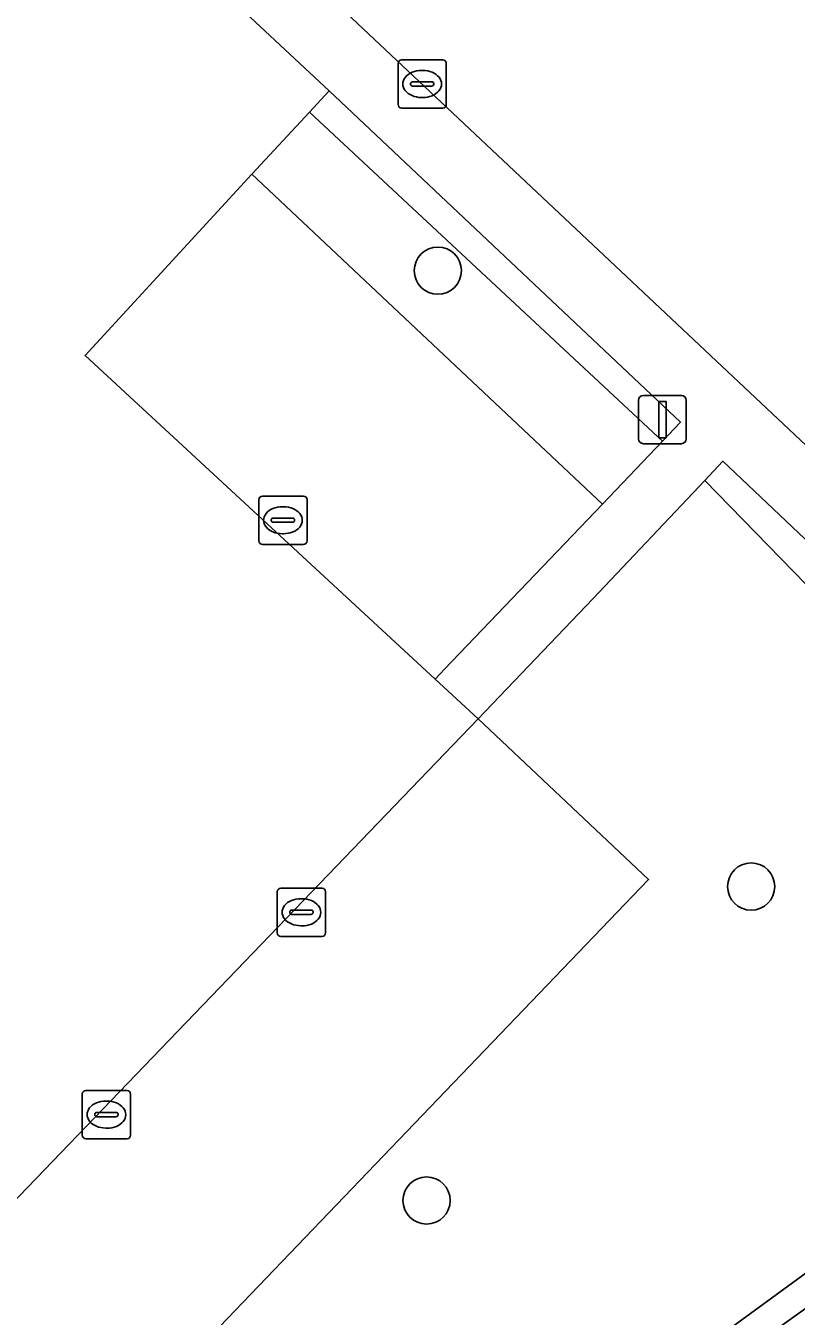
# Model space of a CAD drawing. Extents: x 159039 to 160102, y 381214 to 382524.
# Drawn here: x 159498.7 to 159514.67, y 381571.7 to 381598.42 of the extents above; entities that cross this region are included whole.
import ezdxf

# ---------------------------------------------------------------- set-up
doc = ezdxf.new("R2010")
doc.units = 0
for name, color, linetype in [('IMGEO_Boom', 7, 'Continuous'), ('IMGEO_Groenvoorziening', 7, 'Continuous'), ('IMGEO_Haag', 7, 'Continuous'), ('IMGEO_Kolk', 7, 'Continuous'), ('IMGEO_Lichtmast', 7, 'Continuous'), ('IMGEO_Parkeervlak_open', 7, 'Continuous'), ('IMGEO_Rijbaan_lokaal_gesloten', 7, 'Continuous'), ('IMGEO_Rijbaan_lokaal_open', 7, 'Continuous'), ('IMGEO_Voetpad_open', 7, 'Continuous')]:
    doc.layers.add(name, color=color, linetype=linetype)

msp = doc.modelspace()

# ---------------------------------------------------------------- linework, layer by layer
at = {"layer": 'IMGEO_Boom'}
for centre in [(159507.241, 381593.35), (159513.735, 381580.595), (159507.007, 381574.093)]:
    msp.add_circle(centre, 0.489, dxfattribs=at)
at = {"layer": 'IMGEO_Groenvoorziening'}
for points in [[(159504.581, 381596.632), (159511.898, 381589.821), (159512.27, 381590.211), (159504.989, 381597.071)], [(159503.388, 381595.349), (159510.651, 381588.516), (159511.898, 381589.821), (159504.581, 381596.632)], [(159519.151, 381576.561), (159519.159, 381576.999), (159518.188, 381582.301), (159517.793, 381583.547), (159517.502, 381584.158), (159512.777, 381589.007), (159510.462, 381586.56), (159508.078, 381584.07), (159511.61, 381580.743), (159499.48, 381568.105), (159496.241, 381571.223), (159495.921, 381561.614), (159496.057, 381561.405), (159496.327, 381561.293), (159499.322, 381561.351), (159499.681, 381561.507), (159518.28, 381575.079), (159518.626, 381575.398), (159519.02, 381576.039)]]:
    msp.add_lwpolyline(points, close=True, dxfattribs=at)
for points in [[(159517.729, 381585.07), (159513.151, 381589.403), (159512.777, 381589.007), (159517.502, 381584.158), (159517.793, 381583.547), (159518.188, 381582.301), (159519.159, 381576.999), (159519.151, 381576.561), (159519.02, 381576.039), (159518.626, 381575.398), (159518.28, 381575.079), (159499.681, 381561.507), (159499.322, 381561.351), (159496.327, 381561.293), (159496.057, 381561.405), (159495.921, 381561.614), (159496.241, 381571.223), (159495.966, 381571.488), (159495.613, 381571.1), (159495.633, 381571.007), (159495.342, 381563.919), (159495.268, 381561.823)], [(159500.048, 381561.032), (159503.798, 381563.94), (159518.689, 381574.599)], [(159518.689, 381574.599), (159503.798, 381563.94), (159500.048, 381561.032)]]:
    msp.add_lwpolyline(points, dxfattribs=at)
at = {"layer": 'IMGEO_Haag'}
msp.add_lwpolyline([(159504.581, 381596.632), (159511.898, 381589.821), (159512.27, 381590.211), (159504.989, 381597.071)], close=True, dxfattribs=at)
for points in [[(159517.729, 381585.07), (159513.151, 381589.403), (159512.777, 381589.007), (159517.502, 381584.158), (159517.793, 381583.547), (159518.188, 381582.301), (159519.159, 381576.999), (159519.151, 381576.561), (159519.02, 381576.039), (159518.626, 381575.398), (159518.28, 381575.079), (159499.681, 381561.507), (159499.322, 381561.351), (159496.327, 381561.293), (159496.057, 381561.405), (159495.921, 381561.614), (159496.241, 381571.223), (159495.966, 381571.488), (159495.613, 381571.1), (159495.633, 381571.007), (159495.342, 381563.919), (159495.268, 381561.823)], [(159500.048, 381561.032), (159503.798, 381563.94), (159518.689, 381574.599)]]:
    msp.add_lwpolyline(points, dxfattribs=at)
at = {"layer": 'IMGEO_Kolk'}
for p, q in [((159506.49, 381597.716), (159507.342, 381597.716)), ((159506.415, 381596.79), (159506.415, 381597.642)), ((159506.903, 381597.496), (159506.928, 381597.496)), ((159507.416, 381597.642), (159507.416, 381596.79)), ((159506.674, 381597.21), (159506.674, 381597.222)), ((159507.112, 381597.173), (159506.714, 381597.173)), ((159506.717, 381597.259), (159507.115, 381597.259)), ((159507.158, 381597.222), (159507.158, 381597.21)), ((159506.926, 381596.936), (159506.901, 381596.936)), ((159507.342, 381596.716), (159506.49, 381596.716)), ((159503.529, 381587.755), (159503.529, 381588.607)), ((159503.604, 381588.681), (159504.456, 381588.681)), ((159504.53, 381588.607), (159504.53, 381587.755)), ((159504.017, 381588.461), (159504.042, 381588.461)), ((159503.788, 381588.175), (159503.788, 381588.187)), ((159504.226, 381588.138), (159503.828, 381588.138)), ((159503.831, 381588.224), (159504.229, 381588.224)), ((159504.272, 381588.187), (159504.272, 381588.175)), ((159504.04, 381587.901), (159504.015, 381587.901)), ((159504.456, 381587.681), (159503.604, 381587.681)), ((159503.988, 381580.562), (159504.84, 381580.562)), ((159503.913, 381579.636), (159503.913, 381580.488)), ((159504.401, 381580.342), (159504.426, 381580.342)), ((159504.914, 381580.488), (159504.914, 381579.636)), ((159504.172, 381580.056), (159504.172, 381580.068)), ((159504.215, 381580.105), (159504.613, 381580.105)), ((159504.656, 381580.068), (159504.656, 381580.056)), ((159504.61, 381580.019), (159504.212, 381580.019)), ((159504.424, 381579.782), (159504.399, 381579.782)), ((159504.84, 381579.562), (159503.988, 381579.562)), ((159499.871, 381575.446), (159499.871, 381576.298)), ((159499.946, 381576.372), (159500.798, 381576.372)), ((159500.872, 381576.298), (159500.872, 381575.446)), ((159500.359, 381576.152), (159500.384, 381576.152)), ((159500.13, 381575.866), (159500.13, 381575.878)), ((159500.568, 381575.829), (159500.17, 381575.829)), ((159500.173, 381575.915), (159500.571, 381575.915)), ((159500.614, 381575.878), (159500.614, 381575.866)), ((159500.382, 381575.592), (159500.357, 381575.592)), ((159500.798, 381575.372), (159499.946, 381575.372))]:
    msp.add_line(p, q, dxfattribs=at)
for points in [[(159506.49, 381597.716), (159507.342, 381597.716)], [(159506.415, 381596.79), (159506.415, 381597.642)], [(159507.416, 381597.642), (159507.416, 381596.79)], [(159507.342, 381596.716), (159506.49, 381596.716)], [(159503.529, 381587.755), (159503.529, 381588.607)], [(159503.604, 381588.681), (159504.456, 381588.681)], [(159504.53, 381588.607), (159504.53, 381587.755)], [(159504.456, 381587.681), (159503.604, 381587.681)], [(159503.988, 381580.562), (159504.84, 381580.562)], [(159503.913, 381579.636), (159503.913, 381580.488)], [(159504.914, 381580.488), (159504.914, 381579.636)], [(159504.84, 381579.562), (159503.988, 381579.562)], [(159499.871, 381575.446), (159499.871, 381576.298)], [(159499.946, 381576.372), (159500.798, 381576.372)], [(159500.872, 381576.298), (159500.872, 381575.446)], [(159500.798, 381575.372), (159499.946, 381575.372)]]:
    msp.add_lwpolyline(points, dxfattribs=at)
for centre, radius, start, end in [((159506.492, 381597.64), 0.0765, 91.552, 178.448), ((159506.492, 381597.64), 0.0765, 91.552, 178.448), ((159507.34, 381597.64), 0.0765, 1.552, 88.448), ((159507.34, 381597.64), 0.0765, 1.552, 88.448), ((159506.714, 381597.219), 0.0403, 85.8775, 175.7526), ((159506.711, 381597.209), 0.0366, 178.938, 274.7102), ((159507.115, 381597.216), 0.043, 264.8664, 352.4533), ((159507.119, 381597.221), 0.0386, 1.7309, 96.639), ((159506.492, 381596.792), 0.0765, 181.552, 268.448), ((159506.492, 381596.792), 0.0765, 181.552, 268.448), ((159507.34, 381596.792), 0.0765, 271.552, 358.448), ((159507.34, 381596.792), 0.0765, 271.552, 358.448), ((159503.606, 381588.605), 0.0765, 91.552, 178.448), ((159503.606, 381588.605), 0.0765, 91.552, 178.448), ((159504.454, 381588.605), 0.0765, 1.552, 88.448), ((159504.454, 381588.605), 0.0765, 1.552, 88.448), ((159503.828, 381588.184), 0.0403, 85.8775, 175.7526), ((159503.825, 381588.174), 0.0366, 178.938, 274.7102), ((159504.229, 381588.181), 0.043, 264.8664, 352.4533), ((159504.233, 381588.186), 0.0386, 1.7309, 96.639), ((159503.606, 381587.757), 0.0765, 181.552, 268.448), ((159503.606, 381587.757), 0.0765, 181.552, 268.448), ((159504.454, 381587.757), 0.0765, 271.552, 358.448), ((159504.454, 381587.757), 0.0765, 271.552, 358.448), ((159503.99, 381580.486), 0.0765, 91.552, 178.448), ((159503.99, 381580.486), 0.0765, 91.552, 178.448), ((159504.838, 381580.486), 0.0765, 1.552, 88.448), ((159504.838, 381580.486), 0.0765, 1.552, 88.448), ((159504.212, 381580.065), 0.0403, 85.8775, 175.7526), ((159504.209, 381580.055), 0.0366, 178.938, 274.7102), ((159504.613, 381580.062), 0.043, 264.8664, 352.4533), ((159504.617, 381580.067), 0.0386, 1.7309, 96.639), ((159503.99, 381579.638), 0.0765, 181.552, 268.448), ((159503.99, 381579.638), 0.0765, 181.552, 268.448), ((159504.838, 381579.638), 0.0765, 271.552, 358.448), ((159504.838, 381579.638), 0.0765, 271.552, 358.448), ((159499.948, 381576.296), 0.0765, 91.552, 178.448), ((159499.948, 381576.296), 0.0765, 91.552, 178.448), ((159500.796, 381576.296), 0.0765, 1.552, 88.448), ((159500.796, 381576.296), 0.0765, 1.552, 88.448), ((159500.17, 381575.875), 0.0403, 85.8775, 175.7526), ((159500.167, 381575.865), 0.0366, 178.938, 274.7102), ((159500.571, 381575.872), 0.043, 264.8664, 352.4533), ((159500.575, 381575.877), 0.0386, 1.7309, 96.639), ((159499.948, 381575.448), 0.0765, 181.552, 268.448), ((159499.948, 381575.448), 0.0765, 181.552, 268.448), ((159500.796, 381575.448), 0.0765, 271.552, 358.448), ((159500.796, 381575.448), 0.0765, 271.552, 358.448)]:
    msp.add_arc(centre, radius, start, end, dxfattribs=at)
for centre, major_axis, ratio, start_param, end_param in [((159506.902, 381597.216), (-0.387, 0.002), 0.722429, 4.712389, 7.853982), ((159506.927, 381597.216), (-0.39, 0.002), 0.717154, 1.570796, 4.712389), ((159504.016, 381588.181), (-0.387, 0.002), 0.722429, 4.712389, 7.853982), ((159504.041, 381588.181), (-0.39, 0.002), 0.717154, 1.570796, 4.712389), ((159504.4, 381580.062), (-0.387, 0.002), 0.722429, 4.712389, 7.853982), ((159504.425, 381580.062), (-0.39, 0.002), 0.717154, 1.570796, 4.712389), ((159500.358, 381575.872), (-0.387, 0.002), 0.722429, 4.712389, 7.853982), ((159500.383, 381575.872), (-0.39, 0.002), 0.717154, 1.570796, 4.712389)]:
    msp.add_ellipse(centre, major_axis=major_axis, ratio=ratio, start_param=start_param, end_param=end_param, dxfattribs=at)
at = {"layer": 'IMGEO_Lichtmast'}
for p, q in [((159511.5, 381590.766), (159512.29, 381590.766)), ((159512.29, 381590.766), (159511.5, 381590.766)), ((159511.4, 381589.866), (159511.4, 381590.666)), ((159511.4, 381590.666), (159511.4, 381589.866)), ((159512.39, 381590.666), (159512.39, 381589.866)), ((159512.39, 381589.866), (159512.39, 381590.666)), ((159512.29, 381589.766), (159511.5, 381589.766)), ((159511.5, 381589.766), (159512.29, 381589.766))]:
    msp.add_line(p, q, dxfattribs=at)
msp.add_lwpolyline([(159511.82, 381590.641), (159511.97, 381590.641), (159511.97, 381589.891), (159511.82, 381589.891), (159511.82, 381590.641)], dxfattribs=at)
for centre, start, end in [((159511.5, 381590.666), 90, 180), ((159511.5, 381590.666), 90, 180), ((159512.29, 381590.666), 0, 90), ((159512.29, 381590.666), 360, 90), ((159511.5, 381589.866), 180, 270), ((159511.5, 381589.866), 180, 270), ((159512.29, 381589.866), 270, 0), ((159512.29, 381589.866), 270, 0)]:
    msp.add_arc(centre, 0.1, start, end, dxfattribs=at)
at = {"layer": 'IMGEO_Parkeervlak_open'}
for points in [[(159503.388, 381595.349), (159499.93, 381591.595), (159507.186, 381584.893), (159507.38, 381585.097), (159510.651, 381588.516)], [(159495.966, 381571.488), (159496.241, 381571.223), (159499.48, 381568.105), (159511.61, 381580.743), (159508.078, 381584.07)]]:
    msp.add_lwpolyline(points, close=True, dxfattribs=at)
at = {"layer": 'IMGEO_Rijbaan_lokaal_gesloten'}
msp.add_lwpolyline([(159492.703, 381621.381), (159485.131, 381628.568), (159479.218, 381634.18), (159474.828, 381629.499), (159486.306, 381618.736), (159488.645, 381616.629), (159500.927, 381602.848), (159519.52, 381585.364), (159520.109, 381584.535), (159522.051, 381584.912)], dxfattribs=at)
at = {"layer": 'IMGEO_Rijbaan_lokaal_open'}
msp.add_lwpolyline([(159470.878, 381618.921), (159471.051, 381619.17), (159471.031, 381619.289), (159469.771, 381620.37), (159466.819, 381620.932), (159462.913, 381617.737), (159459.65, 381621.646), (159449.954, 381613.64), (159494.772, 381571.228), (159495.029, 381571.05), (159495.633, 381571.007), (159495.613, 381571.1), (159495.966, 381571.488), (159508.078, 381584.07), (159507.186, 381584.893), (159499.93, 381591.595), (159503.388, 381595.349), (159504.581, 381596.632), (159504.989, 381597.071), (159500.603, 381601.17), (159500.192, 381600.732), (159498.962, 381599.421), (159498.628, 381599.735), (159495.227, 381596.053)], close=True, dxfattribs=at)
at = {"layer": 'IMGEO_Voetpad_open'}
for points in [[(159518.791, 381582.761), (159520.109, 381584.535), (159519.52, 381585.364), (159500.927, 381602.848), (159488.645, 381616.629), (159486.306, 381618.736), (159474.828, 381629.499)], [(159486.845, 381614.101), (159500.603, 381601.17), (159504.989, 381597.071), (159512.27, 381590.211), (159511.898, 381589.821), (159510.651, 381588.516), (159507.38, 381585.097), (159507.186, 381584.893), (159508.078, 381584.07), (159510.462, 381586.56), (159512.777, 381589.007), (159513.151, 381589.403), (159517.729, 381585.07)]]:
    msp.add_lwpolyline(points, dxfattribs=at)

doc.saveas('drawing.dxf')
